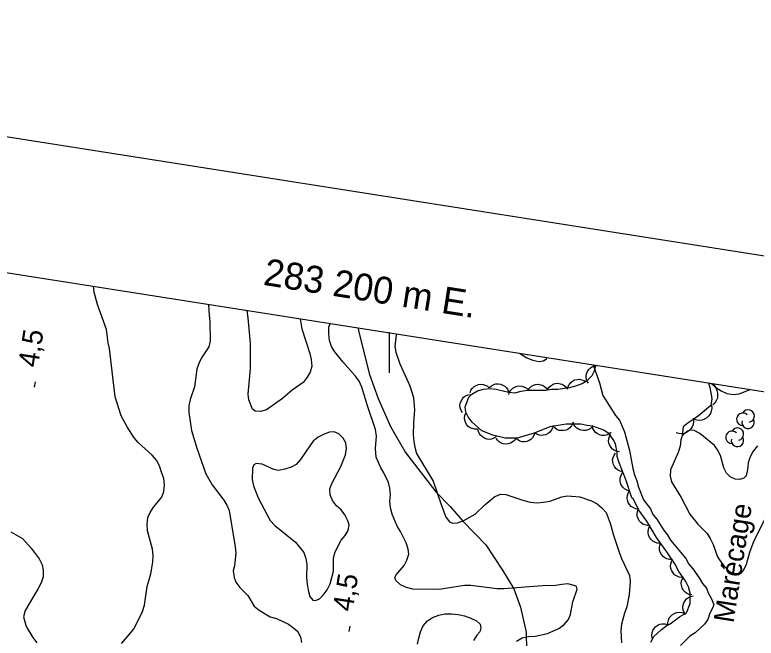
# Model space of a CAD drawing. Extents: x 282461 to 284471, y 5554090 to 5557646.
# Drawn here: x 283144.3 to 283254.5, y 5557017.5 to 5557110.1 of the extents above; entities that cross this region are included whole.
import ezdxf

# ---------------------------------------------------------------- set-up
doc = ezdxf.new("R2010")
doc.units = 0
for name, color, linetype in [('Niveau 1', 7, 'Continuous'), ('Niveau 2', 7, 'Continuous'), ('Niveau 22', 7, 'Continuous'), ('Niveau 3', 7, 'Continuous'), ('Niveau 44', 7, 'Continuous'), ('Niveau 60', 7, 'Continuous'), ('Niveau 61', 7, 'Continuous'), ('Niveau 7', 7, 'Continuous')]:
    doc.layers.add(name, color=color, linetype=linetype)

msp = doc.modelspace()

# ---------------------------------------------------------------- linework, layer by layer
at = {"layer": 'Niveau 1'}
for points in [[(283186.75, 5557064.95), (283186.82, 5557064.35), (283187, 5557063.43), (283188.16, 5557059.79), (283188.4, 5557058.86), (283188.47, 5557057.87), (283188.25, 5557057), (283187.8, 5557056.24), (283187.17, 5557055.48), (283185.56, 5557054.3), (283184.13, 5557053.06), (283181.72, 5557051.4), (283180.85, 5557051.16), (283180.04, 5557051.21), (283179.63, 5557051.49), (283179.09, 5557052.88), (283179.02, 5557053.75), (283179.37, 5557057.52), (283179.37, 5557061.24), (283179.03, 5557065.06), (283178.85, 5557066.19)], [(283188.18, 5557046.04), (283186.81, 5557043.99), (283186.13, 5557043.28), (283185.38, 5557042.86), (283184.45, 5557042.56), (283183.53, 5557042.38), (283182.83, 5557042.54), (283181.08, 5557043.33), (283180.2, 5557043.43), (283179.86, 5557043.2), (283179.63, 5557042.73), (283179.6, 5557041.05), (283179.79, 5557040.12), (283180.51, 5557038.33), (283182.3, 5557034.93), (283182.95, 5557034.19), (283186.06, 5557031.73), (283187.3, 5557030.18), (283187.6, 5557029.32), (283187.73, 5557028.39), (283187.7, 5557026.42), (283187.77, 5557025.49), (283187.95, 5557024.57), (283188.2, 5557023.64), (283188.61, 5557023.12), (283189.02, 5557023.07), (283189.6, 5557023.31), (283190.17, 5557023.84), (283190.74, 5557024.66), (283191.19, 5557025.54), (283191.69, 5557027.4), (283191.72, 5557029.37), (283191.94, 5557030.3), (283192.84, 5557032), (283193.41, 5557032.7), (283193.86, 5557033.46), (283194.03, 5557034.28), (283193.84, 5557034.91), (283193.37, 5557035.78), (283192.84, 5557036.52), (283192.13, 5557037.15), (283191.54, 5557037.9), (283191.18, 5557038.76), (283191.17, 5557039.63), (283191.45, 5557040.45), (283192.8, 5557042.96), (283193.47, 5557044.71), (283193.64, 5557045.64), (283193.51, 5557046.51), (283193.15, 5557047.2), (283192.5, 5557047.83), (283191.8, 5557048.11), (283191.11, 5557048.1), (283190.3, 5557047.8), (283189.43, 5557047.33), (283188.69, 5557046.74), (283188.18, 5557046.04)], [(283204.2, 5557016.54), (283204.36, 5557017.47), (283204.64, 5557018.4), (283205.03, 5557019.28), (283205.66, 5557020.04), (283206.41, 5557020.52), (283207.33, 5557020.88), (283208.25, 5557021.06), (283209.24, 5557021.07), (283210.23, 5557020.97), (283211.16, 5557020.75), (283212.09, 5557020.42), (283212.97, 5557020.02), (283213.5, 5557019.51), (283213.62, 5557018.99), (283213.46, 5557018.4), (283213, 5557017.88), (283212.49, 5557017.11)]]:
    msp.add_lwpolyline(points, dxfattribs=at)
at = {"layer": 'Niveau 2'}
for points in [[(283160.17, 5557016.68), (283161.43, 5557018.1), (283162, 5557018.86), (283162.91, 5557020.55), (283163.3, 5557021.43), (283163.58, 5557022.36), (283164, 5557025.15), (283164.56, 5557027.02), (283164.82, 5557028.77), (283164.87, 5557029.75), (283164.8, 5557030.68), (283164.06, 5557033.4), (283163.99, 5557034.39), (283164.09, 5557035.37), (283164.43, 5557036.13), (283164.94, 5557036.95), (283166.2, 5557038.42), (283166.48, 5557039.24), (283166.58, 5557040.23), (283166.45, 5557041.21), (283166.15, 5557042.14), (283165.84, 5557043.06), (283165.37, 5557043.93), (283164.72, 5557044.67), (283162.66, 5557046.56), (283162.07, 5557047.25), (283161, 5557048.86), (283160.11, 5557050.53), (283159.25, 5557053.31), (283158.4, 5557060.5), (283158.21, 5557061.37), (283157.95, 5557063.34), (283156.62, 5557067.04), (283156.13, 5557068.89), (283156.01, 5557069.78)], [(283173.13, 5557067), (283173.19, 5557065.46), (283173.32, 5557064.53), (283173.36, 5557061.68), (283173.14, 5557060.75), (283172.06, 5557059.11), (283171.67, 5557058.29), (283171.39, 5557057.42), (283171.02, 5557054.8), (283170.41, 5557052.94), (283170.19, 5557052), (283170.2, 5557051.02), (283170.59, 5557048.35), (283171.38, 5557045.69), (283172.71, 5557041.88), (283173.66, 5557040.26), (283175.38, 5557037.96), (283175.85, 5557037.21), (283176.21, 5557036.41), (283177.1, 5557031.02), (283177.17, 5557030.09), (283176.97, 5557028.23), (283176.8, 5557027.47), (283176.93, 5557026.49), (283177.18, 5557025.79), (283177.77, 5557024.99), (283178.95, 5557023.78), (283179.9, 5557022.23), (283180.66, 5557021.6), (283182.3, 5557020.63), (283183.23, 5557020.36), (283184.99, 5557019.51), (283185.81, 5557018.94), (283186.4, 5557018.42), (283186.81, 5557017.62), (283186.94, 5557016.81)], [(283218.89, 5557017.01), (283219.76, 5557017.48), (283220.69, 5557017.72), (283221.67, 5557017.73), (283223.53, 5557018.16), (283225.21, 5557018.88), (283226.01, 5557019.47), (283226.64, 5557020.23), (283226.92, 5557020.99), (283227.25, 5557022.85), (283227.93, 5557024.72), (283227.8, 5557025.13), (283227.45, 5557025.3), (283226.52, 5557025.52), (283225.65, 5557025.45), (283224.72, 5557025.27), (283222.75, 5557025.24), (283217, 5557024.77), (283216.01, 5557024.81), (283212.12, 5557025.29), (283211.19, 5557025.28), (283207.42, 5557024.71), (283203.47, 5557024.72), (283202.53, 5557025), (283201.66, 5557025.4), (283200.95, 5557026.03), (283200.83, 5557026.49), (283201, 5557026.85), (283202.2, 5557028.25), (283202.6, 5557029.07), (283202.88, 5557029.95), (283202.81, 5557030.7), (283202.51, 5557031.63), (283201.68, 5557033.3), (283201.15, 5557034.11), (283200.43, 5557035.9), (283200.19, 5557036.83), (283200.06, 5557037.76), (283200.16, 5557038.75), (283200.09, 5557039.73), (283199.85, 5557040.6), (283199.19, 5557042.05), (283198.72, 5557042.79), (283198.06, 5557044.36), (283197.93, 5557045.63), (283198.09, 5557047.49), (283197.96, 5557048.48), (283196.75, 5557052.01), (283195.91, 5557054.79), (283195.49, 5557055.65), (283194.96, 5557056.4), (283193.08, 5557058.53), (283191.9, 5557060.03), (283191.42, 5557060.83), (283191.12, 5557061.7), (283190.99, 5557062.69), (283190.98, 5557063.68), (283191.2, 5557064.25)], [(283201, 5557062.57), (283200.83, 5557060.82), (283200.96, 5557059.95), (283201.56, 5557058.22), (283203.05, 5557054.98), (283203.6, 5557053.24), (283203.73, 5557051.38), (283203.58, 5557049.46), (283203.55, 5557047.66), (283203.62, 5557046.67), (283203.8, 5557045.86), (283204.04, 5557044.93), (283206.53, 5557040.77), (283207.68, 5557037.3), (283208.4, 5557035.45), (283208.99, 5557034.7), (283209.46, 5557034.53), (283210.15, 5557034.6), (283211.08, 5557034.96), (283212.75, 5557035.91), (283214.19, 5557037.26), (283215.69, 5557038.5), (283216.56, 5557038.86), (283217.31, 5557038.81), (283220, 5557037.91), (283220.93, 5557037.69), (283221.92, 5557037.58), (283222.91, 5557037.65), (283223.84, 5557037.84), (283225.63, 5557038.44), (283226.5, 5557038.63), (283228.31, 5557038.47), (283230.06, 5557037.85), (283230.88, 5557037.4), (283231.58, 5557036.82), (283232.23, 5557036.13), (283232.83, 5557034.57), (283233.32, 5557032.77), (283234.16, 5557030.23), (283234.52, 5557029.3), (283235.71, 5557026.76), (283235.78, 5557025.89), (283235.63, 5557023.96), (283235.3, 5557022.1), (283234.96, 5557021.17), (283234.52, 5557019.53), (283234.41, 5557018.6), (283234.49, 5557016.74)], [(283219.37, 5557059.82), (283220.44, 5557059.12), (283221.32, 5557058.78), (283222.2, 5557058.56), (283222.89, 5557058.69), (283223.41, 5557059.03)], [(283230.3, 5557058.1), (283231.24, 5557055.4), (283231.73, 5557053.54), (283233.63, 5557050.55), (283234.22, 5557049.86), (283234.94, 5557048.12), (283235.68, 5557045.34), (283236.18, 5557042.67), (283236.43, 5557041.74), (283236.79, 5557040.82), (283237.04, 5557039.89), (283237.76, 5557038.04), (283238.83, 5557036.66), (283239.19, 5557035.85), (283239.78, 5557035.16), (283240.73, 5557033.54), (283241.32, 5557032.85), (283241.8, 5557032.04), (283244.05, 5557029.28), (283244.53, 5557028.47), (283245.12, 5557027.78), (283246.07, 5557026.4), (283246.54, 5557025.59), (283247.14, 5557024.9), (283247.38, 5557024.21), (283247.86, 5557023.4), (283248.22, 5557022.47), (283248.11, 5557022.01), (283247.65, 5557021.19), (283247.32, 5557020.25), (283246.86, 5557019.55), (283245.48, 5557018.25), (283244.68, 5557017.77), (283243.3, 5557016.36)], [(283143.74, 5557033.25), (283145.44, 5557032.28), (283146.74, 5557030.85), (283147.92, 5557029.24), (283148.4, 5557028.37), (283148.53, 5557027.56), (283148.54, 5557026.58), (283148.26, 5557025.7), (283147.81, 5557024.82), (283145.88, 5557021.55), (283145.6, 5557020.62), (283146.03, 5557019.17), (283146.98, 5557017.56), (283147.57, 5557016.75)]]:
    msp.add_lwpolyline(points, dxfattribs=at)
at = {"layer": 'Niveau 22'}
msp.add_lwpolyline([(283195.34, 5557063.6), (283195.43, 5557063.15), (283197.04, 5557056.66), (283198.36, 5557053.08), (283200.16, 5557048.9), (283202.42, 5557045.07), (283206.92, 5557039.2), (283209.04, 5557037.02), (283210.93, 5557034.84), (283214.35, 5557031.31), (283216.84, 5557027.54), (283218.51, 5557024.8), (283219.47, 5557022.05), (283220.34, 5557018.35), (283220.38, 5557015.68)], dxfattribs=at)
at = {"layer": 'Niveau 3'}
for p, q in [((283147.27, 5557054.76), (283147.39, 5557055.55)), ((283194.04, 5557018.46), (283194.16, 5557019.25))]:
    msp.add_line(p, q, dxfattribs=at)
at = {"layer": 'Niveau 44'}
for points in [[(283233.88, 5557045.04), (283233.63, 5557046.32), (283233.27, 5557047.01), (283232.68, 5557047.82), (283231.86, 5557048.39), (283230.23, 5557048.95), (283229.41, 5557049.05), (283228.48, 5557049.28), (283226.27, 5557049.25), (283223.84, 5557048.87), (283221.52, 5557047.92), (283218.98, 5557047.19), (283217.23, 5557047.17), (283215.37, 5557047.61), (283213.73, 5557048.29), (283212.32, 5557049.55), (283211.73, 5557050.36), (283211.38, 5557051.05), (283211.25, 5557051.86), (283211.82, 5557053.26), (283212.28, 5557053.73), (283213.08, 5557054.21), (283214.01, 5557054.45), (283214.94, 5557054.58), (283215.87, 5557054.47), (283217.73, 5557054.03), (283218.66, 5557053.92), (283219.59, 5557054.17), (283220.52, 5557054.3), (283223.19, 5557054.33), (283224.12, 5557054.45), (283225.05, 5557054.46), (283226.79, 5557054.72), (283227.72, 5557054.96), (283228.64, 5557055.32), (283229.45, 5557055.79), (283230.14, 5557056.5), (283230.48, 5557057.2), (283230.68, 5557058.04)], [(283229.58, 5557055.34), (283229.37, 5557055.69), (283229.28, 5557056.08), (283229.25, 5557056.4), (283229.32, 5557056.74), (283229.45, 5557057.08), (283229.66, 5557057.38), (283229.88, 5557057.62), (283230.17, 5557057.79), (283230.51, 5557057.93), (283230.86, 5557057.98)], [(283226.5, 5557054.48), (283226.59, 5557054.88), (283226.79, 5557055.23), (283226.98, 5557055.48), (283227.26, 5557055.69), (283227.59, 5557055.85), (283227.95, 5557055.92), (283228.27, 5557055.96), (283228.61, 5557055.88), (283228.94, 5557055.75), (283229.23, 5557055.55)], [(283211.99, 5557053.93), (283212.13, 5557054.31), (283212.37, 5557054.63), (283212.59, 5557054.87), (283212.89, 5557055.03), (283213.23, 5557055.15), (283213.61, 5557055.19), (283213.92, 5557055.18), (283214.25, 5557055.07), (283214.57, 5557054.9), (283214.83, 5557054.66)], [(283214.87, 5557054.71), (283215.17, 5557054.98), (283215.53, 5557055.15), (283215.84, 5557055.25), (283216.18, 5557055.26), (283216.54, 5557055.21), (283216.88, 5557055.07), (283217.16, 5557054.91), (283217.4, 5557054.66), (283217.6, 5557054.36), (283217.72, 5557054.03)], [(283217.75, 5557053.68), (283217.88, 5557054.06), (283218.12, 5557054.38), (283218.34, 5557054.62), (283218.64, 5557054.79), (283218.98, 5557054.91), (283219.35, 5557054.95), (283219.67, 5557054.94), (283219.99, 5557054.84), (283220.32, 5557054.67), (283220.58, 5557054.44)], [(283220.61, 5557054.3), (283220.83, 5557054.64), (283221.14, 5557054.9), (283221.41, 5557055.07), (283221.74, 5557055.16), (283222.1, 5557055.19), (283222.47, 5557055.14), (283222.78, 5557055.05), (283223.07, 5557054.87), (283223.34, 5557054.62), (283223.54, 5557054.33)], [(283223.53, 5557054.44), (283223.76, 5557054.78), (283224.06, 5557055.04), (283224.34, 5557055.21), (283224.67, 5557055.3), (283225.03, 5557055.34), (283225.4, 5557055.28), (283225.7, 5557055.19), (283225.99, 5557055.01), (283226.26, 5557054.76), (283226.46, 5557054.48)], [(283247.43, 5557055.4), (283247.66, 5557054.71), (283247.92, 5557053.09), (283247.81, 5557052.04), (283245.97, 5557050.5), (283244.35, 5557049.44), (283243.66, 5557048.85), (283243.53, 5557047.51)], [(283247.54, 5557055.43), (283247.97, 5557055.23), (283248.3, 5557054.93), (283248.54, 5557054.65), (283248.7, 5557054.29), (283248.8, 5557053.89), (283248.8, 5557053.47), (283248.76, 5557053.11), (283248.59, 5557052.75), (283248.37, 5557052.41), (283248.07, 5557052.13)], [(283210.89, 5557050.98), (283210.66, 5557051.32), (283210.55, 5557051.7), (283210.5, 5557052.02), (283210.54, 5557052.36), (283210.65, 5557052.7), (283210.85, 5557053.02), (283211.04, 5557053.27), (283211.32, 5557053.47), (283211.65, 5557053.62), (283212, 5557053.69)], [(283247.88, 5557052.1), (283247.92, 5557051.63), (283247.84, 5557051.19), (283247.72, 5557050.84), (283247.49, 5557050.52), (283247.2, 5557050.23), (283246.83, 5557050.02), (283246.5, 5557049.87), (283246.11, 5557049.82), (283245.7, 5557049.84), (283245.32, 5557049.95)], [(283213.08, 5557048.51), (283212.67, 5557048.5), (283212.29, 5557048.6), (283211.99, 5557048.72), (283211.72, 5557048.94), (283211.48, 5557049.21), (283211.32, 5557049.55), (283211.21, 5557049.85), (283211.19, 5557050.19), (283211.23, 5557050.55), (283211.35, 5557050.88)], [(283227.26, 5557049.41), (283227.09, 5557049.04), (283226.82, 5557048.74), (283226.58, 5557048.53), (283226.26, 5557048.39), (283225.91, 5557048.31), (283225.54, 5557048.31), (283225.22, 5557048.35), (283224.91, 5557048.49), (283224.61, 5557048.7), (283224.37, 5557048.95)], [(283230.16, 5557048.87), (283229.85, 5557048.59), (283229.49, 5557048.42), (283229.19, 5557048.33), (283228.84, 5557048.32), (283228.49, 5557048.38), (283228.14, 5557048.53), (283227.87, 5557048.68), (283227.63, 5557048.94), (283227.43, 5557049.24), (283227.31, 5557049.57)], [(283245.17, 5557050.14), (283245.23, 5557049.68), (283245.14, 5557049.24), (283245.03, 5557048.89), (283244.81, 5557048.57), (283244.52, 5557048.27), (283244.15, 5557048.05), (283243.82, 5557047.9), (283243.44, 5557047.85), (283243.02, 5557047.87), (283242.64, 5557047.98)], [(283215.88, 5557047.4), (283215.54, 5557047.17), (283215.16, 5557047.06), (283214.84, 5557047.01), (283214.5, 5557047.06), (283214.15, 5557047.17), (283213.84, 5557047.37), (283213.59, 5557047.56), (283213.39, 5557047.85), (283213.24, 5557048.18), (283213.17, 5557048.52)], [(283224.33, 5557049.07), (283224.25, 5557048.67), (283224.06, 5557048.32), (283223.87, 5557048.06), (283223.59, 5557047.86), (283223.27, 5557047.69), (283222.91, 5557047.61), (283222.59, 5557047.57), (283222.25, 5557047.64), (283221.91, 5557047.77), (283221.62, 5557047.96)], [(283232.95, 5557048.02), (283232.62, 5557047.77), (283232.25, 5557047.63), (283231.93, 5557047.56), (283231.59, 5557047.59), (283231.24, 5557047.68), (283230.91, 5557047.86), (283230.65, 5557048.04), (283230.44, 5557048.31), (283230.27, 5557048.63), (283230.18, 5557048.97)], [(283218.8, 5557047.19), (283218.58, 5557046.85), (283218.27, 5557046.59), (283218, 5557046.42), (283217.67, 5557046.33), (283217.31, 5557046.3), (283216.94, 5557046.35), (283216.63, 5557046.44), (283216.34, 5557046.62), (283216.07, 5557046.87), (283215.87, 5557047.15)], [(283221.63, 5557047.95), (283221.5, 5557047.56), (283221.27, 5557047.24), (283221.05, 5557047), (283220.76, 5557046.82), (283220.42, 5557046.69), (283220.05, 5557046.65), (283219.73, 5557046.65), (283219.4, 5557046.75), (283219.08, 5557046.92), (283218.81, 5557047.14)], [(283234.23, 5557045.16), (283233.83, 5557045.21), (283233.46, 5557045.37), (283233.19, 5557045.53), (283232.95, 5557045.79), (283232.76, 5557046.09), (283232.65, 5557046.45), (283232.58, 5557046.76), (283232.61, 5557047.1), (283232.71, 5557047.45), (283232.88, 5557047.76)], [(283234.7, 5557042.17), (283234.29, 5557042.26), (283233.93, 5557042.46), (283233.67, 5557042.67), (283233.46, 5557042.95), (283233.3, 5557043.28), (283233.22, 5557043.66), (283233.19, 5557043.99), (283233.26, 5557044.33), (283233.4, 5557044.68), (283233.6, 5557044.98)], [(283238.85, 5557016.86), (283239.31, 5557017.68), (283240.46, 5557018.74), (283241.27, 5557019.33), (283241.73, 5557019.57), (283243.11, 5557020.63), (283244.15, 5557021.22), (283244.71, 5557022.63), (283244.7, 5557024.14), (283244.45, 5557025.06), (283244.09, 5557025.87), (283243.03, 5557027.37), (283242.44, 5557028.52), (283241.37, 5557030.14), (283239.72, 5557032.44), (283238.29, 5557034.87), (283237.11, 5557036.48), (283236.28, 5557038.1), (283236.05, 5557038.33), (283235.2, 5557040.87), (283234.12, 5557043.65), (283233.88, 5557044.46), (283233.88, 5557045.04)], [(283235.71, 5557039.33), (283235.31, 5557039.44), (283234.97, 5557039.66), (283234.71, 5557039.88), (283234.52, 5557040.17), (283234.37, 5557040.51), (283234.31, 5557040.89), (283234.29, 5557041.22), (283234.39, 5557041.56), (283234.54, 5557041.9), (283234.76, 5557042.19)], [(283237.02, 5557036.65), (283236.61, 5557036.7), (283236.23, 5557036.86), (283235.95, 5557037.04), (283235.72, 5557037.3), (283235.52, 5557037.61), (283235.4, 5557037.98), (283235.34, 5557038.3), (283235.38, 5557038.65), (283235.48, 5557039.01), (283235.65, 5557039.33)], [(283238.78, 5557034.2), (283238.36, 5557034.18), (283237.97, 5557034.29), (283237.66, 5557034.41), (283237.39, 5557034.64), (283237.14, 5557034.92), (283236.97, 5557035.26), (283236.85, 5557035.57), (283236.84, 5557035.92), (283236.88, 5557036.29), (283237, 5557036.63)], [(283240.24, 5557031.55), (283239.82, 5557031.58), (283239.44, 5557031.72), (283239.15, 5557031.88), (283238.9, 5557032.13), (283238.68, 5557032.43), (283238.54, 5557032.79), (283238.46, 5557033.11), (283238.48, 5557033.46), (283238.56, 5557033.83), (283238.71, 5557034.15)], [(283242.08, 5557029.16), (283241.66, 5557029.14), (283241.26, 5557029.25), (283240.96, 5557029.38), (283240.68, 5557029.61), (283240.44, 5557029.89), (283240.27, 5557030.23), (283240.16, 5557030.54), (283240.15, 5557030.9), (283240.19, 5557031.27), (283240.32, 5557031.61)], [(283243.48, 5557026.49), (283243.07, 5557026.54), (283242.69, 5557026.7), (283242.41, 5557026.88), (283242.17, 5557027.14), (283241.98, 5557027.45), (283241.86, 5557027.82), (283241.79, 5557028.14), (283241.83, 5557028.49), (283241.93, 5557028.85), (283242.11, 5557029.17)], [(283244.97, 5557023.89), (283244.56, 5557023.96), (283244.19, 5557024.15), (283243.92, 5557024.34), (283243.7, 5557024.61), (283243.52, 5557024.94), (283243.42, 5557025.31), (283243.38, 5557025.63), (283243.44, 5557025.98), (283243.56, 5557026.33), (283243.75, 5557026.64)], [(283244.03, 5557020.92), (283243.8, 5557021.27), (283243.67, 5557021.66), (283243.62, 5557021.99), (283243.66, 5557022.34), (283243.77, 5557022.7), (283243.97, 5557023.02), (283244.17, 5557023.29), (283244.46, 5557023.49), (283244.79, 5557023.65), (283245.15, 5557023.73)], [(283241.42, 5557019.33), (283241.39, 5557019.75), (283241.49, 5557020.14), (283241.6, 5557020.45), (283241.82, 5557020.73), (283242.09, 5557020.99), (283242.43, 5557021.17), (283242.74, 5557021.29), (283243.09, 5557021.31), (283243.46, 5557021.28), (283243.81, 5557021.16)], [(283239.07, 5557017.46), (283239.01, 5557017.87), (283239.07, 5557018.28), (283239.16, 5557018.6), (283239.35, 5557018.9), (283239.6, 5557019.17), (283239.92, 5557019.38), (283240.21, 5557019.53), (283240.56, 5557019.59), (283240.93, 5557019.58), (283241.29, 5557019.5)]]:
    msp.add_lwpolyline(points, dxfattribs=at)
for centre, start, end in [((283253.33, 5557050.48), 282.2692, 149.7263), ((283252.54, 5557050.01), 44.1154, 269.804), ((283253.33, 5557049.55), 166.9369, 29.6212), ((283250.94, 5557047.32), 44.1154, 269.804), ((283251.74, 5557047.78), 282.2692, 149.7263), ((283251.74, 5557046.85), 166.9369, 29.6212)]:
    msp.add_arc(centre, 0.927, start, end, dxfattribs=at)
at = {"layer": 'Niveau 60'}
for points in [[(284355.61, 5556901.31), (284433.31, 5557395.23), (283002.02, 5557620.39), (282924.32, 5557126.47), (284355.61, 5556901.31)], [(282485.97, 5554340.04), (282921.22, 5557106.72), (284352.51, 5556881.56), (283917.27, 5554114.87), (282485.97, 5554340.04)]]:
    msp.add_lwpolyline(points, dxfattribs=at)
at = {"layer": 'Niveau 61'}
msp.add_lwpolyline([(283200, 5557056.9), (283200, 5557062.97)], dxfattribs=at)
at = {"layer": 'Niveau 7'}
for points in [[(283248.06, 5557055.3), (283248.55, 5557054.73), (283249.32, 5557054.22), (283250.19, 5557053.82), (283251.13, 5557053.66), (283252, 5557053.79), (283253.64, 5557054.43)], [(283254.72, 5557046.03), (283254.1, 5557045.27), (283253.64, 5557044.39), (283253.36, 5557043.51), (283253.26, 5557042.52), (283253.04, 5557041.59), (283252.7, 5557041.24), (283252.12, 5557041.05), (283251.42, 5557041.1), (283250.66, 5557041.44), (283250.13, 5557041.96), (283249.71, 5557042.77), (283249.22, 5557044.62), (283248.8, 5557045.43), (283248.32, 5557046.12), (283246.15, 5557047.9), (283245.33, 5557048.35), (283244.69, 5557048.4), (283244.22, 5557048.16), (283243.53, 5557047.51), (283243.31, 5557046.93), (283243.21, 5557046), (283242.93, 5557045.06), (283241.8, 5557042.49), (283241.76, 5557041.56), (283241.94, 5557040.69), (283243.37, 5557038.38), (283244.69, 5557035.89), (283245.87, 5557034.4), (283247.23, 5557033.02), (283247.7, 5557032.27), (283248.12, 5557031.4), (283248.79, 5557029.55), (283249.27, 5557028.8), (283249.8, 5557028.11), (283250.45, 5557027.48), (283251.21, 5557026.97), (283251.85, 5557026.86), (283252.31, 5557027.1), (283252.71, 5557027.62), (283253.11, 5557028.44), (283253.61, 5557030.25), (283254.22, 5557031.95), (283256.38, 5557036.17)]]:
    msp.add_lwpolyline(points, dxfattribs=at)

# ---------------------------------------------------------------- texts
at = {"layer": 'Niveau 3'}
for p in [(283147.75, 5557057.6), (283194.52, 5557021.3)]:
    msp.add_text('4,5  ', height=3, rotation=81.0957, dxfattribs=at).set_placement(p)
at = {"layer": 'Niveau 61'}
msp.add_text('283 200 m E.', height=4, rotation=351.0599, dxfattribs=at).set_placement((283181.14, 5557069.99))
at = {"layer": 'Niveau 7'}
msp.add_text('Marécage', height=3, rotation=81.0598, dxfattribs=at).set_placement((283251.15, 5557019.61))

doc.saveas('drawing.dxf')
